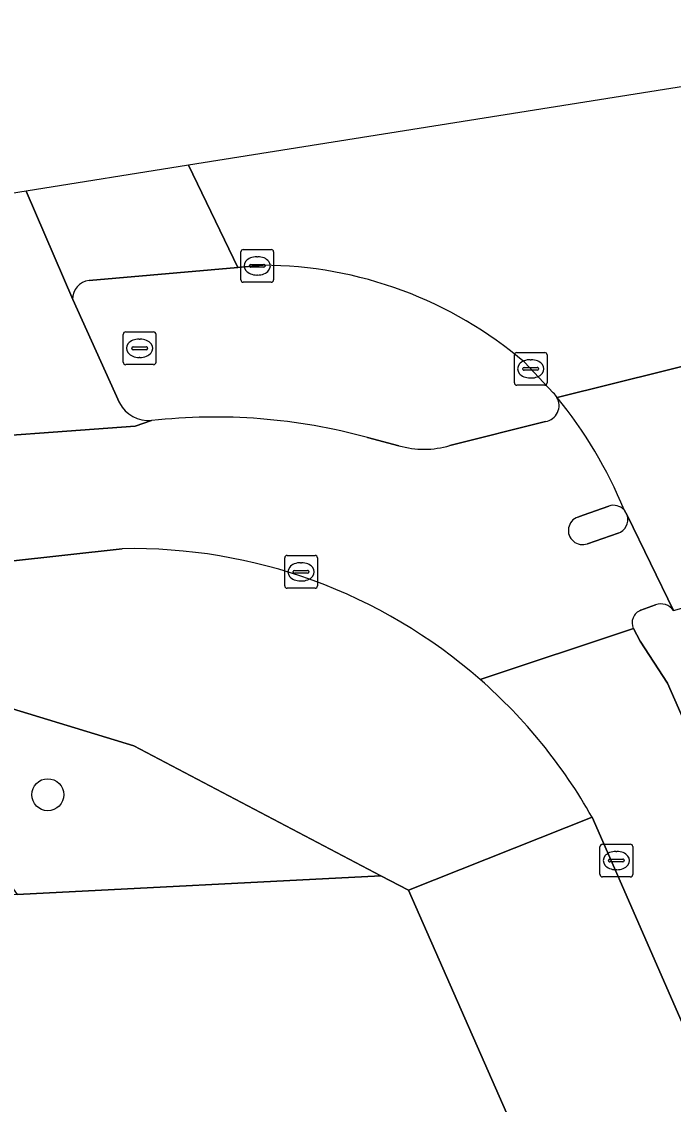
# Model space of a CAD drawing. Extents: x 161772 to 163126, y 383092 to 383917.
# Drawn here: x 161801.52 to 161821.44, y 383657 to 383690.08 of the extents above; entities that cross this region are included whole.
import ezdxf

# ---------------------------------------------------------------- set-up
doc = ezdxf.new("R2010")
doc.units = 0
for name, color, linetype in [('IMGEO_Berm_open', 7, 'Continuous'), ('IMGEO_Boom', 7, 'Continuous'), ('IMGEO_Erf', 7, 'Continuous'), ('IMGEO_Fietspad_gesloten', 7, 'Continuous'), ('IMGEO_Groenvoorziening', 7, 'Continuous'), ('IMGEO_Kolk', 7, 'Continuous'), ('IMGEO_Rijbaan_lokaal_gesloten', 7, 'Continuous'), ('IMGEO_Rijbaan_lokaal_open', 7, 'Continuous'), ('IMGEO_Rioolput', 7, 'Continuous'), ('IMGEO_Verkeerseiland_gesloten', 7, 'Continuous'), ('IMGEO_Voetpad_open', 7, 'Continuous')]:
    doc.layers.add(name, color=color, linetype=linetype)

msp = doc.modelspace()

# ---------------------------------------------------------------- linework, layer by layer
at = {"layer": 'IMGEO_Berm_open'}
for points in [[(161820.899, 383672.254), (161820.454, 383672.094)], [(161820.22, 383671.534), (161820.43, 383671.148), (161821.26, 383669.867), (161840.616, 383625.863)]]:
    msp.add_lwpolyline(points, dxfattribs=at)
for centre, radius, start, end in [((161820.588, 383671.709), 0.408, 109.2355, 205.4086), ((161821.065, 383671.825), 0.46, 34.8682, 111.1929)]:
    msp.add_arc(centre, radius, start, end, dxfattribs=at)
at = {"layer": 'IMGEO_Boom'}
msp.add_circle((161802.323, 383666.458), 0.489, dxfattribs=at)
at = {"layer": 'IMGEO_Erf'}
msp.add_lwpolyline([(161790.74, 383617.443), (161793.739, 383617.542), (161817.043, 383618.945), (161819.392, 383619.142), (161819.224, 383627.364), (161818.345, 383635.055), (161817.563, 383647.33), (161817.174, 383651.488), (161816.883, 383654.604), (161817.278, 383654.613), (161813.346, 383663.539), (161812.505, 383663.981), (161801.383, 383663.413), (161785.549, 383662.605), (161783.973, 383651.118), (161784.415, 383631.687), (161785.139, 383620.256), (161784.85, 383616.411)], dxfattribs=at)
at = {"layer": 'IMGEO_Fietspad_gesloten'}
for points in [[(161801.667, 383684.9), (161796.004, 383684.001), (161797.187, 383681.528), (161798.939, 383677.866)], [(161804.512, 383678.43), (161803.085, 383681.589), (161801.667, 383684.9), (161801.667, 383684.9)], [(161805.497, 383677.886), (161804.999, 383677.718), (161798.575, 383677.248), (161786.136, 383675.904), (161787.314, 383672.417), (161801.032, 383673.884), (161801.088, 383673.587), (161804.594, 383673.974)], [(161798.575, 383677.248), (161804.999, 383677.718), (161805.497, 383677.886)], [(161817.537, 383677.86), (161814.615, 383677.124)], [(161813.056, 383677.121), (161812.094, 383677.372)], [(161818.521, 383674.939), (161818.682, 383674.996), (161819.474, 383675.275)], [(161821.443, 383672.088), (161820.037, 383674.982)], [(161819.753, 383674.449), (161818.814, 383674.125)], [(161820.454, 383672.094), (161820.899, 383672.254)], [(161815.539, 383669.977), (161820.22, 383671.534)], [(161840.616, 383625.863), (161821.26, 383669.867), (161820.43, 383671.148), (161820.22, 383671.534), (161815.539, 383669.977)], [(161818.958, 383665.769), (161837.393, 383623.671)]]:
    msp.add_lwpolyline(points, dxfattribs=at)
for centre, radius, start, end in [((161805.43, 383678.928), 1.044, 208.4951, 273.6825), ((161817.453, 383678.351), 0.498, 279.69, 29.4438), ((161807.597, 383670.129), 13.326, 22.1851, 39.4476), ((161807.458, 383660.461), 17.535, 74.669, 96.4207), ((161813.83, 383679.817), 2.805, 253.9735, 286.247), ((161819.618, 383674.866), 0.434, 42.8798, 109.3981), ((161819.617, 383674.863), 0.436, 288.124, 15.7757), ((161818.666, 383674.531), 0.433, 109.5874, 290.0054), ((161804.908, 383657.851), 16.126, 48.7596, 91.117), ((161820.588, 383671.709), 0.408, 109.2355, 205.4086), ((161821.065, 383671.825), 0.46, 34.8682, 111.1929), ((161804.937, 383657.87), 16.093, 29.3961, 48.7916)]:
    msp.add_arc(centre, radius, start, end, dxfattribs=at)
at = {"layer": 'IMGEO_Groenvoorziening'}
msp.add_lwpolyline([(161784.931, 383665.577), (161799.336, 383666.313), (161801.383, 383663.413), (161812.505, 383663.981), (161804.949, 383667.947), (161798.234, 383670.003), (161794.219, 383670.256), (161788.23, 383669.603), (161788.252, 383669.49), (161784.297, 383668.606)], close=True, dxfattribs=at)
at = {"layer": 'IMGEO_Kolk'}
for p, q in [((161808.225, 383682.189), (161808.225, 383683.041)), ((161808.3, 383683.115), (161809.152, 383683.115)), ((161809.226, 383683.041), (161809.226, 383682.189)), ((161808.484, 383682.609), (161808.484, 383682.621)), ((161808.922, 383682.572), (161808.524, 383682.572)), ((161808.527, 383682.658), (161808.925, 383682.658)), ((161808.713, 383682.895), (161808.738, 383682.895)), ((161808.968, 383682.621), (161808.968, 383682.609)), ((161808.736, 383682.335), (161808.711, 383682.335)), ((161809.152, 383682.115), (161808.3, 383682.115)), ((161816.658, 383679.969), (161817.51, 383679.969)), ((161816.583, 383679.043), (161816.583, 383679.895)), ((161817.071, 383679.749), (161817.096, 383679.749)), ((161817.584, 383679.895), (161817.584, 383679.043)), ((161816.842, 383679.463), (161816.842, 383679.475)), ((161817.28, 383679.426), (161816.882, 383679.426)), ((161816.885, 383679.512), (161817.283, 383679.512)), ((161817.326, 383679.475), (161817.326, 383679.463)), ((161817.51, 383678.969), (161816.658, 383678.969)), ((161817.094, 383679.189), (161817.069, 383679.189)), ((161809.564, 383672.841), (161809.564, 383673.693)), ((161809.639, 383673.767), (161810.491, 383673.767)), ((161810.565, 383673.693), (161810.565, 383672.841)), ((161809.866, 383673.31), (161810.264, 383673.31)), ((161810.052, 383673.547), (161810.077, 383673.547)), ((161809.823, 383673.261), (161809.823, 383673.273)), ((161810.261, 383673.224), (161809.863, 383673.224)), ((161810.075, 383672.987), (161810.05, 383672.987)), ((161810.307, 383673.273), (161810.307, 383673.261)), ((161810.491, 383672.767), (161809.639, 383672.767)), ((161819.201, 383664.02), (161819.201, 383664.872)), ((161819.276, 383664.946), (161820.128, 383664.946)), ((161819.689, 383664.726), (161819.714, 383664.726)), ((161820.202, 383664.872), (161820.202, 383664.02)), ((161819.46, 383664.44), (161819.46, 383664.452)), ((161819.898, 383664.403), (161819.5, 383664.403)), ((161819.503, 383664.489), (161819.901, 383664.489)), ((161819.944, 383664.452), (161819.944, 383664.44)), ((161819.712, 383664.166), (161819.687, 383664.166)), ((161820.128, 383663.946), (161819.276, 383663.946))]:
    msp.add_line(p, q, dxfattribs=at)
for points in [[(161808.225, 383682.189), (161808.225, 383683.041)], [(161808.3, 383683.115), (161809.152, 383683.115)], [(161809.226, 383683.041), (161809.226, 383682.189)], [(161809.152, 383682.115), (161808.3, 383682.115)], [(161816.658, 383679.969), (161817.51, 383679.969)], [(161816.583, 383679.043), (161816.583, 383679.895)], [(161817.584, 383679.895), (161817.584, 383679.043)], [(161817.51, 383678.969), (161816.658, 383678.969)], [(161809.564, 383672.841), (161809.564, 383673.693)], [(161809.639, 383673.767), (161810.491, 383673.767)], [(161810.565, 383673.693), (161810.565, 383672.841)], [(161810.491, 383672.767), (161809.639, 383672.767)], [(161819.201, 383664.02), (161819.201, 383664.872)], [(161819.276, 383664.946), (161820.128, 383664.946)], [(161820.202, 383664.872), (161820.202, 383664.02)], [(161820.128, 383663.946), (161819.276, 383663.946)]]:
    msp.add_lwpolyline(points, dxfattribs=at)
for centre, radius, start, end in [((161808.302, 383683.039), 0.0765, 91.552, 178.448), ((161808.302, 383683.039), 0.0765, 91.552, 178.448), ((161809.15, 383683.039), 0.0765, 1.552, 88.448), ((161809.15, 383683.039), 0.0765, 1.552, 88.448), ((161808.524, 383682.618), 0.0403, 85.8775, 175.7526), ((161808.521, 383682.608), 0.0366, 178.938, 274.7102), ((161808.925, 383682.615), 0.043, 264.8664, 352.4533), ((161808.929, 383682.62), 0.0386, 1.7309, 96.639), ((161808.302, 383682.191), 0.0765, 181.552, 268.448), ((161808.302, 383682.191), 0.0765, 181.552, 268.448), ((161809.15, 383682.191), 0.0765, 271.552, 358.448), ((161809.15, 383682.191), 0.0765, 271.552, 358.448), ((161816.66, 383679.893), 0.0765, 91.552, 178.448), ((161816.66, 383679.893), 0.0765, 91.552, 178.448), ((161817.508, 383679.893), 0.0765, 1.552, 88.448), ((161817.508, 383679.893), 0.0765, 1.552, 88.448), ((161816.882, 383679.472), 0.0403, 85.8775, 175.7526), ((161816.879, 383679.462), 0.0366, 178.938, 274.7102), ((161817.283, 383679.469), 0.043, 264.8664, 352.4533), ((161817.287, 383679.474), 0.0386, 1.7309, 96.639), ((161816.66, 383679.045), 0.0765, 181.552, 268.448), ((161816.66, 383679.045), 0.0765, 181.552, 268.448), ((161817.508, 383679.045), 0.0765, 271.552, 358.448), ((161817.508, 383679.045), 0.0765, 271.552, 358.448), ((161809.641, 383673.691), 0.0765, 91.552, 178.448), ((161809.641, 383673.691), 0.0765, 91.552, 178.448), ((161810.489, 383673.691), 0.0765, 1.552, 88.448), ((161810.489, 383673.691), 0.0765, 1.552, 88.448), ((161809.863, 383673.27), 0.0403, 85.8775, 175.7526), ((161810.268, 383673.272), 0.0386, 1.7309, 96.639), ((161809.86, 383673.26), 0.0366, 178.938, 274.7102), ((161810.264, 383673.267), 0.043, 264.8664, 352.4533), ((161809.641, 383672.843), 0.0765, 181.552, 268.448), ((161809.641, 383672.843), 0.0765, 181.552, 268.448), ((161810.489, 383672.843), 0.0765, 271.552, 358.448), ((161810.489, 383672.843), 0.0765, 271.552, 358.448), ((161819.278, 383664.87), 0.0765, 91.552, 178.448), ((161819.278, 383664.87), 0.0765, 91.552, 178.448), ((161820.126, 383664.87), 0.0765, 1.552, 88.448), ((161820.126, 383664.87), 0.0765, 1.552, 88.448), ((161819.5, 383664.449), 0.0403, 85.8775, 175.7526), ((161819.497, 383664.439), 0.0366, 178.938, 274.7102), ((161819.901, 383664.446), 0.043, 264.8664, 352.4533), ((161819.905, 383664.451), 0.0386, 1.7309, 96.639), ((161819.278, 383664.022), 0.0765, 181.552, 268.448), ((161819.278, 383664.022), 0.0765, 181.552, 268.448), ((161820.126, 383664.022), 0.0765, 271.552, 358.448), ((161820.126, 383664.022), 0.0765, 271.552, 358.448)]:
    msp.add_arc(centre, radius, start, end, dxfattribs=at)
for centre, major_axis, ratio, start_param, end_param in [((161808.712, 383682.615), (-0.387, 0.002), 0.722429, 4.712389, 7.853982), ((161808.737, 383682.615), (-0.39, 0.002), 0.717154, 1.570796, 4.712389), ((161817.07, 383679.469), (-0.387, 0.002), 0.722429, 4.712389, 7.853982), ((161817.095, 383679.469), (-0.39, 0.002), 0.717154, 1.570796, 4.712389), ((161810.051, 383673.267), (-0.387, 0.002), 0.722429, 4.712389, 7.853982), ((161810.076, 383673.267), (-0.39, 0.002), 0.717154, 1.570796, 4.712389), ((161819.688, 383664.446), (-0.387, 0.002), 0.722429, 4.712389, 7.853982), ((161819.713, 383664.446), (-0.39, 0.002), 0.717154, 1.570796, 4.712389)]:
    msp.add_ellipse(centre, major_axis=major_axis, ratio=ratio, start_param=start_param, end_param=end_param, dxfattribs=at)
at = {"layer": 'IMGEO_Rijbaan_lokaal_gesloten'}
for points in [[(161848.281, 383690.739), (161852.473, 383692.886), (161856.125, 383694.177), (161864.182, 383696.629), (161864.684, 383694.876), (161869.011, 383696.068), (161875.76, 383697.916), (161880.223, 383699.138), (161883.221, 383699.965), (161889.012, 383701.557), (161894.852, 383703.158), (161899.507, 383704.401), (161898.946, 383706.622), (161835.916, 383690.341), (161806.629, 383685.689)], [(161806.629, 383685.689), (161808.129, 383682.567), (161808.893, 383682.633)], [(161817.887, 383678.596), (161827.778, 383681.045), (161828.53, 383682.927)], [(161827.778, 383681.045), (161817.887, 383678.596)], [(161816.891, 383679.669), (161817.773, 383678.732)], [(161819.936, 383675.161), (161820.037, 383674.982), (161821.443, 383672.088), (161827.778, 383673.884)]]:
    msp.add_lwpolyline(points, dxfattribs=at)
for centre, radius, start, end in [((161808.862, 383670.277), 12.356, 49.4736, 89.8577), ((161817.447, 383678.343), 0.508, 29.9102, 50.0316), ((161807.597, 383670.129), 13.326, 22.1851, 39.4476)]:
    msp.add_arc(centre, radius, start, end, dxfattribs=at)
at = {"layer": 'IMGEO_Rijbaan_lokaal_open'}
for points in [[(161806.629, 383685.689), (161801.667, 383684.9), (161801.667, 383684.9), (161803.085, 383681.589)], [(161803.585, 383682.172), (161808.129, 383682.567), (161806.629, 383685.689)]]:
    msp.add_lwpolyline(points, dxfattribs=at)
msp.add_arc((161803.657, 383681.604), 0.573, 97.2717, 181.4934, dxfattribs=at)
at = {"layer": 'IMGEO_Rioolput'}
for p, q in [((161804.705, 383680.597), (161805.557, 383680.597)), ((161804.63, 383679.671), (161804.63, 383680.523)), ((161805.118, 383680.377), (161805.143, 383680.377)), ((161805.631, 383680.523), (161805.631, 383679.671)), ((161804.889, 383680.091), (161804.889, 383680.103)), ((161805.327, 383680.054), (161804.929, 383680.054)), ((161804.932, 383680.14), (161805.33, 383680.14)), ((161805.373, 383680.103), (161805.373, 383680.091)), ((161805.557, 383679.597), (161804.705, 383679.597)), ((161805.141, 383679.817), (161805.116, 383679.817))]:
    msp.add_line(p, q, dxfattribs=at)
for points in [[(161804.705, 383680.597), (161805.557, 383680.597)], [(161804.63, 383679.671), (161804.63, 383680.523)], [(161805.631, 383680.523), (161805.631, 383679.671)], [(161805.557, 383679.597), (161804.705, 383679.597)]]:
    msp.add_lwpolyline(points, dxfattribs=at)
for centre, radius, start, end in [((161804.707, 383680.521), 0.0765, 91.552, 178.448), ((161804.707, 383680.521), 0.0765, 91.552, 178.448), ((161805.555, 383680.521), 0.0765, 1.552, 88.448), ((161805.555, 383680.521), 0.0765, 1.552, 88.448), ((161804.929, 383680.1), 0.0403, 85.8775, 175.7526), ((161804.926, 383680.09), 0.0366, 178.938, 274.7102), ((161805.33, 383680.097), 0.043, 264.8664, 352.4533), ((161805.334, 383680.102), 0.0386, 1.7309, 96.639), ((161804.707, 383679.673), 0.0765, 181.552, 268.448), ((161804.707, 383679.673), 0.0765, 181.552, 268.448), ((161805.555, 383679.673), 0.0765, 271.552, 358.448), ((161805.555, 383679.673), 0.0765, 271.552, 358.448)]:
    msp.add_arc(centre, radius, start, end, dxfattribs=at)
for centre, major_axis, ratio, start_param, end_param in [((161805.117, 383680.097), (-0.387, 0.002), 0.722429, 4.712389, 7.853982), ((161805.142, 383680.097), (-0.39, 0.002), 0.717154, 1.570796, 4.712389)]:
    msp.add_ellipse(centre, major_axis=major_axis, ratio=ratio, start_param=start_param, end_param=end_param, dxfattribs=at)
at = {"layer": 'IMGEO_Verkeerseiland_gesloten'}
for points in [[(161808.893, 383682.633), (161808.129, 383682.567), (161803.585, 383682.172)], [(161803.085, 383681.589), (161804.512, 383678.43)], [(161817.773, 383678.732), (161816.891, 383679.669)], [(161814.615, 383677.124), (161817.537, 383677.86)], [(161812.094, 383677.372), (161813.056, 383677.121)], [(161819.474, 383675.275), (161818.682, 383674.996), (161818.521, 383674.939)], [(161820.037, 383674.982), (161819.936, 383675.161)], [(161818.814, 383674.125), (161819.753, 383674.449)]]:
    msp.add_lwpolyline(points, dxfattribs=at)
for centre, radius, start, end in [((161808.862, 383670.277), 12.356, 49.4736, 89.8577), ((161803.657, 383681.604), 0.573, 97.2717, 181.4934), ((161817.447, 383678.343), 0.508, 29.9102, 50.0316), ((161805.43, 383678.928), 1.044, 208.4951, 273.6825), ((161817.453, 383678.351), 0.498, 279.69, 29.4438), ((161807.458, 383660.461), 17.535, 74.669, 96.4207), ((161813.83, 383679.817), 2.805, 253.9735, 286.247), ((161819.618, 383674.866), 0.434, 42.8798, 109.3981), ((161819.617, 383674.863), 0.436, 288.124, 15.7757), ((161818.666, 383674.531), 0.433, 109.5874, 290.0054)]:
    msp.add_arc(centre, radius, start, end, dxfattribs=at)
at = {"layer": 'IMGEO_Voetpad_open'}
for points in [[(161804.594, 383673.974), (161801.088, 383673.587), (161801.032, 383673.884), (161787.314, 383672.417), (161788.188, 383669.828), (161788.23, 383669.603), (161794.219, 383670.256), (161798.234, 383670.003), (161804.949, 383667.947), (161812.505, 383663.981), (161813.346, 383663.539), (161818.958, 383665.769)], [(161818.958, 383665.769), (161813.346, 383663.539), (161817.278, 383654.613), (161818.619, 383651.567), (161826.641, 383633.356), (161828.883, 383628.752), (161834.366, 383617.406), (161836.684, 383618.449)], [(161837.393, 383623.671), (161818.958, 383665.769)]]:
    msp.add_lwpolyline(points, dxfattribs=at)
for centre, radius, start, end in [((161804.908, 383657.851), 16.126, 48.7596, 91.117), ((161804.937, 383657.87), 16.093, 29.3961, 48.7916)]:
    msp.add_arc(centre, radius, start, end, dxfattribs=at)

doc.saveas('drawing.dxf')
